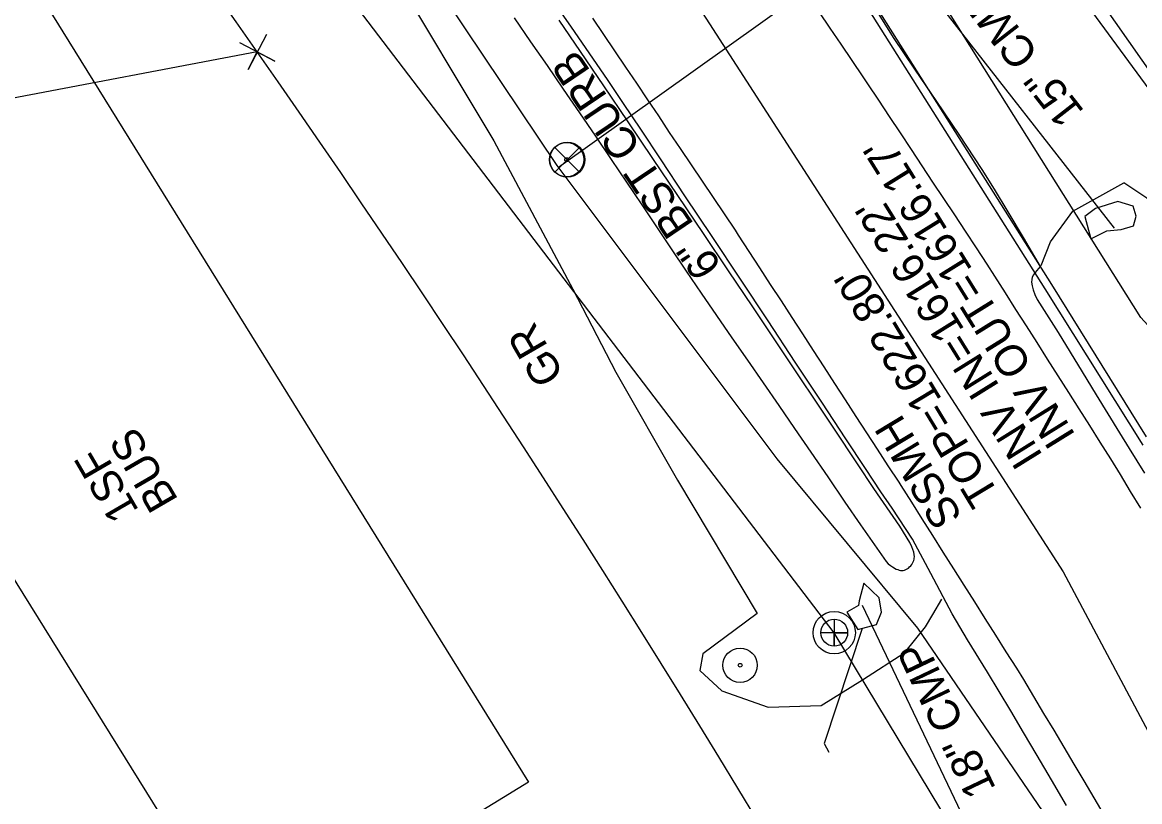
# Model space of a CAD drawing. Extents: x 472260 to 482161, y 489063 to 507124.
# Drawn here: x 474111.5 to 474253.5, y 505438.9 to 505538 of the extents above; entities that cross this region are included whole.
import ezdxf

# ---------------------------------------------------------------- set-up
doc = ezdxf.new("R2010")
doc.units = 0
for name, color, linetype in [('Exist Drainage Structure Drop Inlet CELL', 7, 'Continuous'), ('Exist Drainage Structure Manhole CELL', 7, 'Continuous'), ('Exist Other Culture Gas Pump or Vent Leader', 7, 'Continuous'), ('Exist Other Culture Gas Pump or Vent Text', 7, 'Continuous'), ('Exist Plan Preparation Watershed Blue', 7, 'Continuous'), ('Exist Roads EOP Other Cogo Point CELL', 7, 'Continuous'), ('Exist Structure Minor Drop Inlet Cogo Elevation', 7, 'Continuous'), ('Exist Structure Minor Drop Inlet Cogo Number', 7, 'Continuous'), ('Exist Structure Minor Pipes CMP 66 Inch Cogo Point CELL', 7, 'Continuous'), ('Exist Utilities Water Meter CELL', 7, 'Continuous'), ('Prop Drainage Structure Box Number Symbol CELL', 7, 'Continuous'), ('Prop Drainage Structure Catch Basin Convert From Junction Box Label', 7, 'Continuous'), ('Prop Drainage Structure Drop Inlet Grate 2 Narrow Slots and Sag Grates 840 24 CELL', 7, 'Continuous'), ('Prop Drainage Structure Junction Box with Manhole TB Label', 7, 'Continuous'), ('Prop Drainage Structure Outlet Berm Ditch 850 10 CELL', 7, 'Continuous'), ('Prop Drainage Structure Pipe CSP 60in Label', 7, 'Continuous'), ('Prop Drainage Structure Pipe RCP 15in Class III', 7, 'Continuous'), ('Prop Drainage Structure Pipe RCP 18in Class III', 7, 'Continuous'), ('Prop Drainage Structure Pipe RCP 24in Class III Label', 7, 'Continuous'), ('Prop Drainage Structure Pipe RCP 66in Class IV', 7, 'Continuous'), ('Prop Drainage Structure Pipe RCP 66in Class IV Label', 7, 'Continuous'), ('Prop Drainage Structure Pipe Stub Out CELL', 7, 'Continuous'), ('Prop Drainage Structure Pipe Welded Steel 36in', 7, 'Continuous'), ('Prop Earthen Structure False Sump CELL', 7, 'Continuous'), ('Prop Earthen Structure False Sump Label', 7, 'Continuous'), ('Prop Erosion Rip Rap Class II', 7, 'Continuous'), ('Prop Erosion Rip Rap Single Stone CELL', 7, 'Continuous'), ('Prop SS Fill Line', 7, 'Continuous'), ('Scratch_Level_4', 7, 'Continuous')]:
    doc.layers.add(name, color=color, linetype=linetype)

msp = doc.modelspace()

# ---------------------------------------------------------------- linework, layer by layer
at = {"layer": 'Exist Drainage Structure Drop Inlet CELL'}
msp.add_lwpolyline([(474182.3, 505522.09), (474179.16, 505518.94), (474180.73, 505520.52), (474182.3, 505518.94), (474179.16, 505522.09)], dxfattribs=at)
msp.add_circle((474180.73, 505520.52), 2.23, dxfattribs=at)
at = {"layer": 'Exist Drainage Structure Manhole CELL'}
msp.add_lwpolyline([(474214.67, 505462.11), (474214.67, 505458.69), (474214.67, 505460.4), (474216.38, 505460.4), (474212.95, 505460.4)], dxfattribs=at)
for radius in [2.69, 1.71]:
    msp.add_circle((474214.67, 505460.4), radius, dxfattribs=at)
at = {"layer": 'Exist Plan Preparation Watershed Blue'}
for points in [[(474246.53, 505513.3), (474247.3, 505510.47), (474249.32, 505511.49), (474251.15, 505511.64), (474252.72, 505512.12), (474253.04, 505513.35), (474252.7, 505514.61), (474250.71, 505515.2), (474247.9, 505514.34), (474246.53, 505513.3)], [(474216.27, 505463), (474217.67, 505460.82), (474220.04, 505461.45), (474220.7, 505463), (474220.4, 505464.83), (474218.45, 505466.71), (474217.83, 505464.46), (474217.75, 505463.87), (474216.27, 505463)]]:
    msp.add_lwpolyline(points, dxfattribs=at)
at = {"layer": 'Exist Roads EOP Other Cogo Point CELL'}
msp.add_line((474141.33, 505534.22), (474141.33, 505534.22), dxfattribs=at)
msp.add_lwpolyline([(474142.49, 505536.43), (474140.18, 505532), (474141.33, 505534.22), (474143.55, 505533.06), (474139.12, 505535.37)], dxfattribs=at)
at = {"layer": 'Exist Structure Minor Drop Inlet Cogo Elevation'}
for radius in [1832.75, 1732.75]:
    msp.add_arc((472721.75, 504540.63), radius, 27.59346, 37.45515, dxfattribs=at)
at = {"layer": 'Exist Structure Minor Drop Inlet Cogo Number'}
for p, q in [((474194.62, 505544.31), (474243.8, 505468.12)), ((474141.33, 505534.22), (473764.3, 505463)), ((474243.8, 505468.12), (474373.47, 505224.04))]:
    msp.add_line(p, q, dxfattribs=at)
at = {"layer": 'Exist Structure Minor Pipes CMP 66 Inch Cogo Point CELL'}
msp.add_lwpolyline([(474278.58, 505374.8), (474242.99, 505435.07), (474225.31, 505460.98), (474207.4, 505482.48), (474179.47, 505519.77), (474165.39, 505540.76), (474155.52, 505555.18), (474150.72, 505562.5), (474129.42, 505592.08), (474109.73, 505619.28), (474092.34, 505642.57), (474066.77, 505672.84), (474039.3, 505705.23), (474024.73, 505724.57), (473994.86, 505762.88), (473960.5, 505802.78), (473941.72, 505822.58), (473927.58, 505838.59), (473921.44, 505846.02), (473887.79, 505882.78)], dxfattribs=at)
at = {"layer": 'Exist Utilities Water Meter CELL'}
for points in [[(474381.37, 505310.5), (474291.41, 505479.61), (474133.98, 505703.96), (474005.76, 505875.11), (474005.76, 505875.11)], [(474501.91, 504874.63), (474486.82, 505012.65), (474381.37, 505310.5), (474319.34, 505287.05), (474214.67, 505460.4), (474099.38, 505611.49), (473990.81, 505760.98)]]:
    msp.add_lwpolyline(points, dxfattribs=at)
at = {"layer": 'Prop Drainage Structure Box Number Symbol CELL'}
msp.add_lwpolyline([(474173.97, 505538.54), (474176.07, 505535.52), (474178.16, 505532.5), (474180.23, 505529.5), (474182.28, 505526.5), (474184.31, 505523.52), (474186.32, 505520.56), (474188.28, 505517.66), (474190.2, 505514.8), (474192.08, 505511.98), (474193.96, 505509.18), (474195.85, 505506.37), (474197.77, 505503.55), (474199.71, 505500.73), (474201.67, 505497.88), (474203.64, 505495.03), (474205.62, 505492.17), (474207.62, 505489.29), (474209.64, 505486.36), (474211.72, 505483.33), (474213.86, 505480.21), (474216.04, 505476.99), (474218.01, 505474.09), (474221.28, 505469.43), (474221.55, 505469.15), (474221.81, 505468.93), (474222.08, 505468.75), (474222.56, 505468.49), (474222.76, 505468.41), (474222.94, 505468.35), (474223.11, 505468.32), (474223.28, 505468.31), (474223.45, 505468.32), (474223.62, 505468.36), (474223.79, 505468.43), (474223.95, 505468.52), (474224.11, 505468.62), (474224.26, 505468.76), (474224.4, 505468.9), (474224.53, 505469.06), (474224.63, 505469.22), (474224.71, 505469.39), (474224.78, 505469.57), (474224.83, 505469.73), (474224.85, 505469.89), (474224.86, 505470.03), (474224.84, 505470.32), (474224.78, 505470.62), (474224.54, 505471.33), (474224.29, 505471.86), (474223.01, 505473.93), (474219.71, 505478.73), (474217.62, 505481.86), (474214.62, 505486.4), (474212.51, 505489.56), (474210, 505493.32), (474207.22, 505497.48), (474204.31, 505501.83), (474201.25, 505506.39), (474198.05, 505511.15), (474194.81, 505515.96), (474191.62, 505520.69), (474188.48, 505525.34), (474185.38, 505529.91), (474182.43, 505534.26), (474179.71, 505538.24)], dxfattribs=at)
at = {"layer": 'Prop Drainage Structure Catch Basin Convert From Junction Box Label'}
for p, q in [((474242.33, 505504.64), (474217.85, 505543.42)), ((474241.48, 505504.12), (474217.01, 505542.88)), ((474253.97, 505484.22), (474241.48, 505504.12)), ((474254.37, 505485.3), (474242.33, 505504.64))]:
    msp.add_line(p, q, dxfattribs=at)
at = {"layer": 'Prop Drainage Structure Drop Inlet Grate 2 Narrow Slots and Sag Grates 840 24 CELL'}
for points in [[(474253.64, 505476.22), (474252.35, 505478.35), (474251.06, 505480.49), (474249.84, 505482.51), (474248.5, 505484.62), (474247.16, 505486.73), (474245.82, 505488.84), (474244.48, 505490.95), (474243.14, 505493.06), (474241.8, 505495.17), (474240.46, 505497.28), (474239.12, 505499.39), (474237.78, 505501.5), (474236.44, 505503.61), (474235.1, 505505.72), (474234.13, 505507.26), (474232.75, 505509.34), (474231.37, 505511.42), (474229.99, 505513.51), (474228.61, 505515.59), (474227.23, 505517.67), (474225.85, 505519.76), (474224.48, 505521.84), (474223.1, 505523.93), (474221.72, 505526.01), (474220.34, 505528.09), (474218.96, 505530.18), (474218.37, 505531.07), (474216.97, 505533.13), (474215.56, 505535.2), (474214.16, 505537.26), (474212.75, 505539.33)], [(474183.96, 505538.53), (474185.36, 505536.45), (474186.75, 505534.38), (474188.14, 505532.3), (474189.53, 505530.23), (474190.92, 505528.15), (474192.32, 505526.08), (474193.71, 505524), (474195.1, 505521.93), (474196.49, 505519.85), (474197.89, 505517.78), (474199.28, 505515.71), (474200.67, 505513.63), (474202.06, 505511.56), (474202.47, 505510.95), (474203.83, 505508.86), (474205.19, 505506.76), (474206.55, 505504.66), (474207.91, 505502.57), (474209.27, 505500.47), (474210.63, 505498.38), (474211.99, 505496.28), (474213.35, 505494.19), (474214.71, 505492.09), (474216.07, 505490), (474217.43, 505487.9), (474218.79, 505485.81), (474220.15, 505483.71), (474221.51, 505481.61), (474222.87, 505479.52), (474223.15, 505479.09), (474224.48, 505476.98), (474225.82, 505474.87), (474227.15, 505472.76), (474228.49, 505470.65), (474229.82, 505468.53), (474231.16, 505466.42), (474232.49, 505464.31), (474233.83, 505462.2), (474235.17, 505460.09), (474236.5, 505457.98), (474237.84, 505455.87), (474238.74, 505454.44), (474240.02, 505452.29), (474241.3, 505450.14), (474242.58, 505448), (474243.85, 505445.85), (474245.13, 505443.7), (474246.41, 505441.56), (474247.69, 505439.41), (474248.97, 505437.26)]]:
    msp.add_lwpolyline(points, dxfattribs=at)
at = {"layer": 'Prop Drainage Structure Junction Box with Manhole TB Label'}
msp.add_lwpolyline([(474381.02, 505310.5), (474291.37, 505479.61), (474026.4, 505840.1)], dxfattribs=at)
at = {"layer": 'Prop Drainage Structure Pipe CSP 60in Label'}
msp.add_lwpolyline([(474392.1, 505245.46), (474380.86, 505276.18), (474354.94, 505340.11), (474327.71, 505395.86), (474296.04, 505455.14), (474273.37, 505478.89), (474253.65, 505500.46), (474222.08, 505550.73), (474187.17, 505599.98), (474145.38, 505654.12), (474117.51, 505691.82), (474095.45, 505720.67), (474052.39, 505777.8), (474029.11, 505806.95), (473993.12, 505857.26), (473950.19, 505912.29)], dxfattribs=at)
at = {"layer": 'Prop Drainage Structure Pipe RCP 15in Class III'}
for radius in [2.18, 0.24]:
    msp.add_circle((474202.71, 505456.26), radius, dxfattribs=at)
at = {"layer": 'Prop Drainage Structure Pipe RCP 18in Class III'}
msp.add_line((474244.99, 505513.96), (474251.51, 505517.58), dxfattribs=at)
for points in [[(474138.25, 505576.82), (474142.45, 505566.15), (474147.52, 505551.93), (474152.49, 505545.7), (474158.14, 505545.1), (474171.39, 505522.9), (474181.45, 505504.07), (474186.89, 505493.52), (474194.75, 505479.78), (474204.89, 505462.83), (474197.95, 505457.72), (474197.58, 505455.59), (474200.37, 505452.99), (474206.26, 505450.93), (474213.01, 505451.16), (474218.25, 505454.41), (474218.31, 505454.46)], [(474274.73, 505472.84), (474275.96, 505476.75), (474276.31, 505479.97), (474276.19, 505482.76), (474275.88, 505484.69), (474274.84, 505487.42), (474269.53, 505495.63), (474262.48, 505505.7), (474261.33, 505507.33), (474259.32, 505509.97), (474257.05, 505512.81), (474255.73, 505514.7), (474254.41, 505515.65), (474251.51, 505517.58)], [(474240.97, 505507.07), (474242.16, 505510.09), (474244.99, 505513.96)], [(474218.25, 505454.41), (474223.63, 505457.86), (474226.28, 505461.16), (474227.21, 505462.72), (474228.37, 505464.67)]]:
    msp.add_lwpolyline(points, dxfattribs=at)
at = {"layer": 'Prop Drainage Structure Pipe RCP 24in Class III Label'}
for radius in [2.18, 0.24]:
    msp.add_circle((474180.66, 505520.53), radius, dxfattribs=at)
at = {"layer": 'Prop Drainage Structure Pipe RCP 66in Class IV'}
msp.add_line((474218.22, 505463.88), (474232.52, 505433.92), dxfattribs=at)
at = {"layer": 'Prop Drainage Structure Pipe Stub Out CELL'}
for points in [[(474244.21, 505438.44), (474242.29, 505441.7), (474240.47, 505444.8), (474238.74, 505447.71), (474237.11, 505450.45), (474234.14, 505455.37), (474231.63, 505459.51), (474229.65, 505462.8), (474226.94, 505467.93), (474224.64, 505472.3), (474222.05, 505476.21), (474220.62, 505478.32), (474218.65, 505481.27), (474216.14, 505485.06), (474213.09, 505489.69), (474209.72, 505494.8), (474206.28, 505500.02), (474202.75, 505505.34), (474199.14, 505510.78), (474195.7, 505515.95), (474192.67, 505520.49), (474190.07, 505524.39), (474187.89, 505527.66), (474185.83, 505530.72), (474183.6, 505534), (474181.19, 505537.5), (474178.61, 505541.23)], [(474219.48, 505540.33), (474222.17, 505536.04), (474224.87, 505532.01), (474227.67, 505527.93), (474230.53, 505523.71), (474233.44, 505519.27), (474235, 505516.79), (474236.76, 505513.91), (474238.71, 505510.63), (474240.85, 505506.95), (474240.21, 505506.2), (474240, 505505.88), (474239.85, 505505.61), (474239.78, 505505.31), (474239.77, 505504.95), (474239.83, 505504.5), (474239.96, 505503.98), (474240.18, 505503.4), (474240.49, 505502.76), (474243.16, 505498.57), (474246.21, 505493.57), (474247.97, 505490.65), (474250.94, 505485.79), (474252.15, 505483.83), (474254.13, 505480.69)]]:
    msp.add_lwpolyline(points, dxfattribs=at)
at = {"layer": 'Prop Drainage Structure Pipe Welded Steel 36in'}
msp.add_line((474179.61, 505519.58), (474216.87, 505546.14), dxfattribs=at)
at = {"layer": 'Prop Erosion Rip Rap Single Stone CELL'}
msp.add_line((474222.19, 505547.74), (474250.27, 505511.82), dxfattribs=at)
at = {"layer": 'Prop SS Fill Line'}
msp.add_lwpolyline([(474105.08, 505569.22), (474118.52, 505571.8), (474122.92, 505548.98), (474110.72, 505546.33), (474175.79, 505441.38), (474140.09, 505419.47), (474084.97, 505508.14)], dxfattribs=at)
at = {"layer": 'Scratch_Level_4'}
msp.add_lwpolyline([(474218.21, 505460.94), (474213.38, 505446.3), (474214, 505445.22)], dxfattribs=at)

# ---------------------------------------------------------------- texts
at = {"layer": 'Exist Other Culture Gas Pump or Vent Leader'}
msp.add_text("TOP=1622.80'", height=4, rotation=121.155, dxfattribs=at).set_placement((474235.75, 505477.94))
at = {"layer": 'Exist Other Culture Gas Pump or Vent Text'}
for s, rotation, p in [("INV OUT=1616.17'", 121.8657, (474245.43, 505485.47)), ("INV IN=1616.22'", 121.8657, (474241.28, 505482.86)), ('SSMH', 121.155, (474231.06, 505475.17))]:
    msp.add_text(s, height=4, rotation=rotation, dxfattribs=at).set_placement(p)
at = {"layer": 'Prop Drainage Structure Outlet Berm Ditch 850 10 CELL'}
for s, p in [('BUS', (474131.35, 505477.26)), ('1SF', (474126.34, 505475.91))]:
    msp.add_text(s, height=4, rotation=120.1656, dxfattribs=at).set_placement(p)
at = {"layer": 'Prop Drainage Structure Pipe RCP 66in Class IV Label'}
msp.add_text('18" CMP', height=4, rotation=115.503, dxfattribs=at).set_placement((474235.28, 505440.58))
at = {"layer": 'Prop Earthen Structure False Sump CELL'}
msp.add_text('6" BST CURB', height=4, rotation=124.0646, dxfattribs=at).set_placement((474200.48, 505507.04))
at = {"layer": 'Prop Earthen Structure False Sump Label'}
msp.add_text('GR', height=4, rotation=120.1655, dxfattribs=at).set_placement((474180.44, 505493.18))
at = {"layer": 'Prop Erosion Rip Rap Class II'}
msp.add_text('15" CMP', height=4, rotation=128.0118, dxfattribs=at).set_placement((474246.56, 505526.66))

doc.saveas('drawing.dxf')
